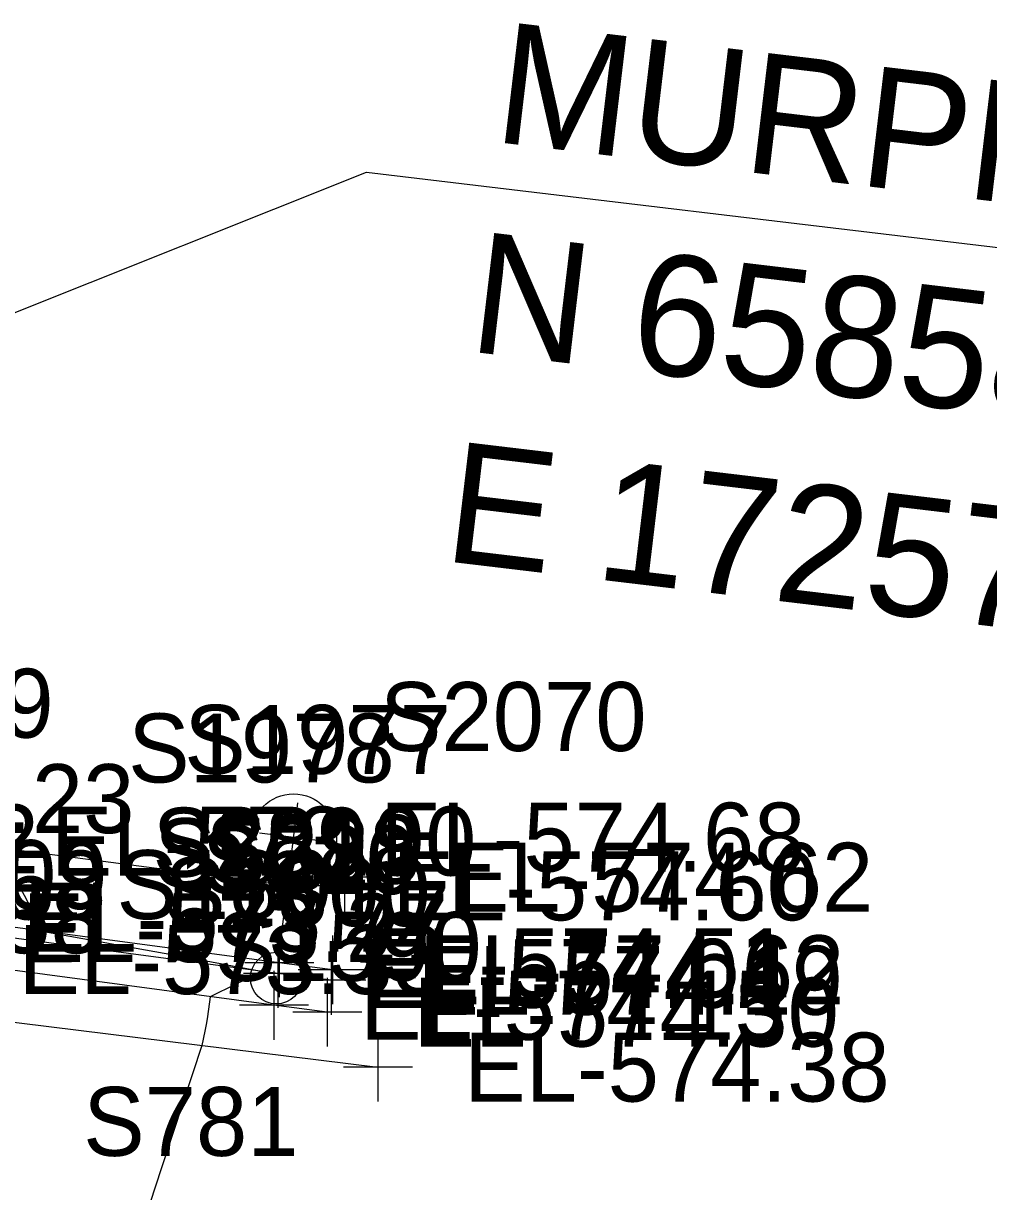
# Model space of a CAD drawing. Extents: x 1724534 to 1727318, y 657156 to 660047.
# Drawn here: x 1725905.5 to 1725961.5, y 658583.4 to 658651.2 of the extents above; entities that cross this region are included whole.
import ezdxf

# ---------------------------------------------------------------- set-up
doc = ezdxf.new("R2010")
doc.units = 0
for name, color, linetype in [('SURVEY - CENTERLINE - Preliminary Text', 7, 'Continuous'), ('SURVEY - CONTOURS - Intermediate with optional Text', 7, 'Continuous'), ('SURVEY - DTM - Breaklines', 7, 'Continuous'), ('SURVEY - DTM - Breaklines - Points - Elevations', 7, 'Continuous'), ('SURVEY - DTM - Breaklines - Points - Locators', 7, 'Continuous'), ('SURVEY - DTM - Breaklines - Points - Numbers', 7, 'Continuous'), ('SURVEY - TRAFFIC CONTROL - Pavement Marking - Points - Numbers', 7, 'Continuous'), ('SURVEY - TRANSPORTATION - Features', 7, 'Continuous'), ('SURVEY - TRANSPORTATION - Features - Points - Elevations', 7, 'Continuous'), ('SURVEY - TRANSPORTATION - Features - Points - Locators', 7, 'Continuous'), ('SURVEY - TRANSPORTATION - Features - Points - Numbers', 7, 'Continuous'), ('SURVEY - TRANSPORTATION - Roads', 7, 'Continuous'), ('SURVEY - TRANSPORTATION - Roads - Points - Elevations', 7, 'Continuous'), ('SURVEY - TRANSPORTATION - Roads - Points - Locators', 7, 'Continuous'), ('SURVEY - TRANSPORTATION - Roads - Points - Numbers', 7, 'Continuous'), ('SURVEY - UTILITIES - Electric (Lighting) - Points - Elevations', 7, 'Continuous'), ('SURVEY - UTILITIES - Electric (Lighting) - Points - Locators', 7, 'Continuous'), ('SURVEY - UTILITIES - Electric (Lighting) - Points - Numbers', 7, 'Continuous'), ('SURVEY - UTILITIES - Electric (Lighting) with Text', 7, 'Continuous')]:
    doc.layers.add(name, color=color, linetype=linetype)

msp = doc.modelspace()

# ---------------------------------------------------------------- linework, layer by layer
at = {"layer": 'SURVEY - CENTERLINE - Preliminary Text'}
for p, q in [((1725772.853, 658581.708), (1725925.415, 658642.543)), ((1725925.415, 658642.543), (1726126.989, 658618.518))]:
    msp.add_line(p, q, dxfattribs=at)
at = {"layer": 'SURVEY - CONTOURS - Intermediate with optional Text'}
msp.add_lwpolyline([(1725904.993, 658601.596), (1725905.542, 658600.595), (1725905.788, 658600.157), (1725905.89, 658599.981), (1725906.23, 658599.394), (1725906.31, 658599.252), (1725906.379, 658599.122), (1725906.439, 658599.005), (1725906.695, 658598.491), (1725909.713, 658597.944), (1725911.185, 658597.675), (1725912.581, 658597.422), (1725913.679, 658597.22), (1725914.63, 658597.045), (1725916.941, 658596.621), (1725917.331, 658596.548), (1725919.295, 658596.185), (1725918.267, 658595.646), (1725917.825, 658595.423), (1725916.347, 658594.697), (1725916.185, 658593.547), (1725916.15, 658593.309), (1725916.113, 658593.089), (1725916.076, 658592.886), (1725916.036, 658592.701), (1725915.849, 658591.877), (1725913.078, 658583.42), (1725912.174, 658580.602)], dxfattribs=at)
at = {"layer": 'SURVEY - DTM - Breaklines'}
msp.add_lwpolyline([(1725923.442, 658596.261), (1725920.349, 658596.664), (1725900.537, 658599.315), (1725880.703, 658601.788), (1725860.867, 658604.256), (1725841.017, 658606.73), (1725821.164, 658609.108), (1725805.637, 658611.084), (1725785.8, 658613.524), (1725762.697, 658616.458), (1725748.853, 658618.143), (1725745.613, 658618.535), (1725725.762, 658620.955), (1725705.909, 658623.419), (1725686.061, 658625.875)], dxfattribs=at)
at = {"layer": 'SURVEY - DTM - Breaklines - Points - Locators'}
for p, q in [((1725920.349, 658598.664), (1725920.349, 658594.664)), ((1725923.442, 658598.261), (1725923.442, 658594.261)), ((1725922.349, 658596.664), (1725918.349, 658596.664)), ((1725925.442, 658596.261), (1725921.442, 658596.261))]:
    msp.add_line(p, q, dxfattribs=at)
at = {"layer": 'SURVEY - TRANSPORTATION - Features'}
for points in [[(1725923.364, 658595.652), (1725920.271, 658596.054), (1725900.459, 658598.705), (1725880.625, 658601.178), (1725860.79, 658603.646), (1725840.941, 658606.12), (1725821.088, 658608.498), (1725805.562, 658610.474), (1725785.723, 658612.914), (1725762.62, 658615.849), (1725748.776, 658617.533), (1725745.535, 658617.925), (1725725.684, 658620.345), (1725705.833, 658622.809), (1725685.985, 658625.265)], [(1725924.124, 658601.632), (1725920.917, 658601.133), (1725901.098, 658603.73), (1725881.263, 658606.193), (1725861.425, 658608.639), (1725841.56, 658611.106), (1725821.706, 658613.473), (1725806.126, 658615.02), (1725786.298, 658617.46), (1725763.169, 658620.191), (1725751.211, 658621.652), (1725751.19, 658622.534), (1725749.441, 658623.208)], [(1725923.129, 658593.802), (1725920.036, 658594.204), (1725900.224, 658596.854), (1725880.377, 658599.224), (1725860.524, 658601.554), (1725840.686, 658604.065), (1725820.833, 658606.443), (1725805.311, 658608.457), (1725785.478, 658610.975), (1725762.374, 658613.908), (1725762.62, 658615.849)]]:
    msp.add_lwpolyline(points, dxfattribs=at)
at = {"layer": 'SURVEY - TRANSPORTATION - Features - Points - Locators'}
for p, q in [((1725924.124, 658603.632), (1725924.124, 658599.632)), ((1725920.917, 658603.133), (1725920.917, 658599.133)), ((1725926.124, 658601.632), (1725922.124, 658601.632)), ((1725922.917, 658601.133), (1725918.917, 658601.133)), ((1725920.271, 658598.054), (1725920.271, 658594.054)), ((1725923.364, 658597.652), (1725923.364, 658593.652)), ((1725922.271, 658596.054), (1725918.271, 658596.054)), ((1725920.036, 658596.204), (1725920.036, 658592.204)), ((1725923.129, 658595.802), (1725923.129, 658591.802)), ((1725925.364, 658595.652), (1725921.364, 658595.652)), ((1725922.036, 658594.204), (1725918.036, 658594.204)), ((1725925.129, 658593.802), (1725921.129, 658593.802))]:
    msp.add_line(p, q, dxfattribs=at)
at = {"layer": 'SURVEY - TRANSPORTATION - Roads'}
msp.add_lwpolyline([(1725603.861, 658630.44), (1725726.921, 658615.268), (1725763.101, 658610.806), (1725790.88, 658607.344), (1725824.612, 658603.138), (1725872.227, 658597.261), (1725926.076, 658590.615)], dxfattribs=at)
at = {"layer": 'SURVEY - TRANSPORTATION - Roads - Points - Locators'}
for p, q in [((1725926.076, 658592.615), (1725926.076, 658588.615)), ((1725928.076, 658590.615), (1725924.076, 658590.615))]:
    msp.add_line(p, q, dxfattribs=at)
at = {"layer": 'SURVEY - UTILITIES - Electric (Lighting) - Points - Locators'}
for p, q in [((1725920.946, 658601.973), (1725921.432, 658605.943)), ((1725919.204, 658604.201), (1725923.174, 658603.715))]:
    msp.add_line(p, q, dxfattribs=at)
at = {"layer": 'SURVEY - UTILITIES - Electric (Lighting) with Text'}
msp.add_line((1725920.358, 658597.269), (1725920.874, 658601.488), dxfattribs=at)
for centre, radius in [((1725921.178, 658603.97), 2.5), ((1725920.176, 658595.781), 1.5)]:
    msp.add_circle(centre, radius, dxfattribs=at)

# ---------------------------------------------------------------- texts
at = {"layer": 'SURVEY - CENTERLINE - Preliminary Text'}
for s, p in [('MURPHY ROAD STA. 106+12.23', (1725932.677, 658644.321)), ('N 658581.7082', (1725931.227, 658632.157)), ('E 1725772.8534', (1725929.777, 658619.993))]:
    msp.add_text(s, height=7, rotation=353.20328, dxfattribs=at).set_placement(p)
at = {"layer": 'SURVEY - DTM - Breaklines - Points - Elevations'}
for s, p in [('EL-573.09', (1725885.703, 658599.788)), ('EL-573.77', (1725905.537, 658597.315)), ('EL-574.51', (1725925.349, 658594.664)), ('EL-574.62', (1725928.442, 658594.261))]:
    msp.add_text(s, height=4, dxfattribs=at).set_placement(p)
at = {"layer": 'SURVEY - DTM - Breaklines - Points - Numbers'}
for s, p in [('S289', (1725912.997, 658601.664)), ('S288', (1725916.059, 658601.261))]:
    msp.add_text(s, height=4, dxfattribs=at).set_placement(p)
at = {"layer": 'SURVEY - TRAFFIC CONTROL - Pavement Marking - Points - Numbers'}
msp.add_text('S781', height=4, dxfattribs=at).set_placement((1725908.975, 658585.463))
at = {"layer": 'SURVEY - TRANSPORTATION - Features - Points - Elevations'}
for s, p in [('EL-573.23', (1725887.263, 658604.193)), ('EL-573.90', (1725907.098, 658601.73)), ('EL-572.58', (1725885.625, 658599.178)), ('EL-574.62', (1725930.124, 658599.632)), ('EL-574.60', (1725926.917, 658599.133)), ('EL-572.58', (1725885.377, 658597.224)), ('EL-573.27', (1725905.459, 658596.705)), ('EL-573.33', (1725905.224, 658594.854)), ('EL-574.04', (1725925.271, 658594.054)), ('EL-574.19', (1725928.364, 658593.652)), ('EL-574.15', (1725925.036, 658592.204)), ('EL-574.30', (1725928.129, 658591.802))]:
    msp.add_text(s, height=4, dxfattribs=at).set_placement(p)
at = {"layer": 'SURVEY - TRANSPORTATION - Features - Points - Numbers'}
for s, p in [('S1979', (1725891.795, 658609.73)), ('S1977', (1725914.836, 658607.632)), ('S1978', (1725911.582, 658607.133)), ('S1802', (1725890.936, 658601.854)), ('S521', (1725913.093, 658601.054)), ('S520', (1725915.855, 658600.652)), ('S1801', (1725910.906, 658599.204)), ('S1800', (1725913.668, 658598.802))]:
    msp.add_text(s, height=4, dxfattribs=at).set_placement(p)
at = {"layer": 'SURVEY - TRANSPORTATION - Roads - Points - Elevations'}
msp.add_text('EL-574.38', height=4, dxfattribs=at).set_placement((1725931.076, 658588.615))
at = {"layer": 'SURVEY - TRANSPORTATION - Roads - Points - Numbers'}
msp.add_text('S1590', height=4, dxfattribs=at).set_placement((1725916.615, 658595.615))
at = {"layer": 'SURVEY - UTILITIES - Electric (Lighting) - Points - Elevations'}
msp.add_text('EL-574.68', height=4, dxfattribs=at).set_placement((1725926.189, 658601.958))
at = {"layer": 'SURVEY - UTILITIES - Electric (Lighting) - Points - Numbers'}
msp.add_text('S2070', height=4, dxfattribs=at).set_placement((1725926.189, 658608.958))

doc.saveas('drawing.dxf')
